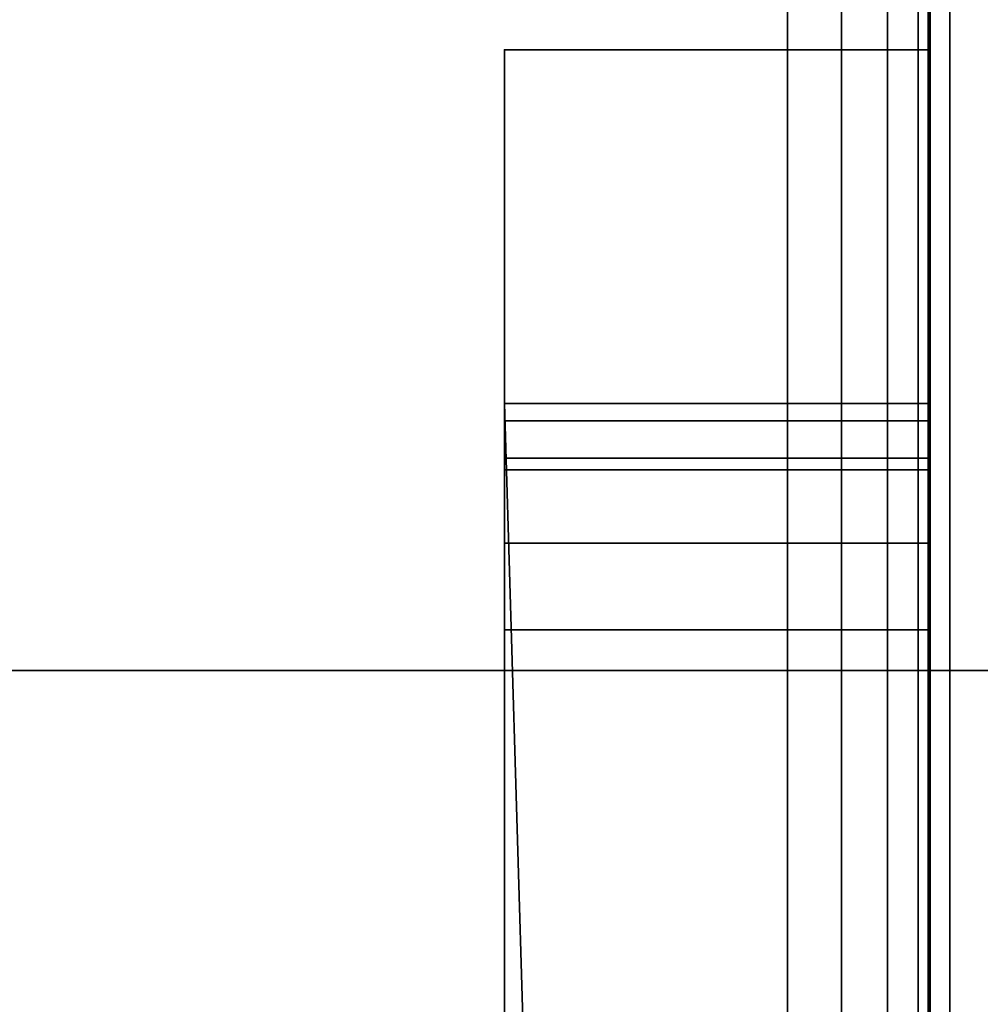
# Model space of a CAD drawing. Header units: millimetres. Extents: x -603 to 3703, y -115 to 249.
# Tile 261 of 656: x 426 to 433, y -16 to -9. Entities that reach past the tile are written whole.
import ezdxf

# ---------------------------------------------------------------- set-up
doc = ezdxf.new("R2010")
doc.units = ezdxf.units.MM
doc.layers.add('151', color=7, linetype='Continuous', true_color=0xffffff)

# ---------------------------------------------------------------- blocks, each defined once
blk = doc.blocks.new('UG_SURFACE_001')
at = {"layer": '151', "color": 252, "linetype": 'Continuous', "lineweight": 35}
for points in [[(603, -13.3, 2212.25), (603, 230.4, 2212.25), (-603, 230.4, 2212.25), (-603, -13.3, 2212.25)], [(-453, -13.3, 2062.2499), (-453, 230.4, 2062.2499), (453, 230.4, 2062.2499), (453, -13.3, 2062.2499)], [(603, -13.3, 2212.25), (-603, -13.3, 2212.25), (-453, -13.3, 2062.2499), (453, -13.3, 2062.2499)]]:
    blk.add_3dface(points, dxfattribs=at)
blk = doc.blocks.new('UG_SURFACE_015')
at = {"layer": '151', "color": 252, "linetype": 'Continuous', "lineweight": 35}
for points in [[(429.5, -8.913, 310.41), (432.5, -8.913, 310.41), (432.5, -11.413, 309.5), (429.5, -11.413, 309.5)], [(429.5, -8.913, 323.25), (432.5, -8.913, 323.25), (432.5, -8.913, 310.41), (429.5, -8.913, 310.41)], [(429.5, -24.913, 323.25), (432.5, -24.913, 323.25), (432.5, -8.913, 323.25), (429.5, -8.913, 323.25)], [(429.5, -8.913, 330.25), (432.5, -8.913, 330.25), (432.5, -24.913, 330.25), (429.5, -24.913, 330.25)], [(429.5, -8.913, 343.09), (432.5, -8.913, 343.09), (432.5, -8.913, 330.25), (429.5, -8.913, 330.25)], [(429.5, -11.413, 344), (432.5, -11.413, 344), (432.5, -8.913, 343.09), (429.5, -8.913, 343.09)], [(429.5, -8.913, 323.25), (429.5, -8.913, 310.41), (429.5, -11.413, 315.5), (429.5, -11.5348, 316.1122)], [(429.5, -8.913, 310.41), (429.5, -11.8816, 314.3688), (429.5, -11.5348, 314.8878)], [(429.5, -11.5348, 314.8878), (429.5, -11.413, 315.5), (429.5, -8.913, 310.41)], [(429.5, -8.913, 343.09), (429.5, -11.413, 338), (429.5, -11.5348, 338.6122)], [(429.5, -8.913, 330.25), (429.5, -11.8816, 336.8688), (429.5, -11.5348, 337.3878)], [(429.5, -22.7889, 336.4002), (429.5, -13.0128, 336.4002), (429.5, -8.913, 330.25), (429.5, -24.913, 330.25)], [(429.5, -8.913, 323.25), (429.5, -11.8816, 316.6312), (429.5, -12.4006, 316.978)], [(429.5, -12.4006, 314.022), (429.5, -11.8816, 314.3688), (429.5, -8.913, 310.41), (429.5, -11.413, 309.5)], [(429.5, -11.413, 344), (429.5, -8.913, 343.09), (429.5, -11.8816, 339.1312), (429.5, -12.4006, 339.478)], [(429.5, -11.5348, 337.3878), (429.5, -11.413, 338), (429.5, -8.913, 343.09), (429.5, -8.913, 330.25)], [(429.5, -13.0128, 336.4002), (429.5, -12.4006, 336.522), (429.5, -8.913, 330.25)], [(429.5, -11.5348, 316.1122), (429.5, -11.8816, 316.6312), (429.5, -8.913, 323.25)], [(429.5, -11.5348, 338.6122), (429.5, -11.8816, 339.1312), (429.5, -8.913, 343.09)], [(429.5, -12.4006, 336.522), (429.5, -11.8816, 336.8688), (429.5, -8.913, 330.25)], [(429.5, -24.913, 323.25), (429.5, -8.913, 323.25), (429.5, -12.4006, 316.978), (429.5, -13.0128, 317.0998)], [(432.5, -8.913, 330.25), (432.5, -8.913, 343.09), (432.5, -11.413, 338), (432.5, -11.5348, 337.3878)], [(432.5, -8.913, 343.09), (432.5, -11.8816, 339.1312), (432.5, -11.5348, 338.6122)], [(432.5, -8.913, 330.25), (432.5, -11.8816, 336.8688), (432.5, -12.4006, 336.522)], [(432.5, -11.5348, 338.6122), (432.5, -11.413, 338), (432.5, -8.913, 343.09)], [(432.5, -8.913, 310.41), (432.5, -11.413, 315.5), (432.5, -11.5348, 314.8878)], [(432.5, -8.913, 323.25), (432.5, -11.8816, 316.6312), (432.5, -11.5348, 316.1122)], [(432.5, -22.7889, 317.0998), (432.5, -13.0128, 317.0998), (432.5, -8.913, 323.25), (432.5, -24.913, 323.25)], [(432.5, -11.5348, 337.3878), (432.5, -11.8816, 336.8688), (432.5, -8.913, 330.25)], [(432.5, -11.413, 309.5), (432.5, -8.913, 310.41), (432.5, -11.8816, 314.3688), (432.5, -12.4006, 314.022)], [(432.5, -11.5348, 316.1122), (432.5, -11.413, 315.5), (432.5, -8.913, 310.41), (432.5, -8.913, 323.25)], [(432.5, -13.0128, 317.0998), (432.5, -12.4006, 316.978), (432.5, -8.913, 323.25)], [(432.5, -12.4006, 339.478), (432.5, -11.8816, 339.1312), (432.5, -8.913, 343.09), (432.5, -11.413, 344)], [(432.5, -11.5348, 314.8878), (432.5, -11.8816, 314.3688), (432.5, -8.913, 310.41)], [(432.5, -12.4006, 316.978), (432.5, -11.8816, 316.6312), (432.5, -8.913, 323.25)], [(432.5, -24.913, 330.25), (432.5, -8.913, 330.25), (432.5, -12.4006, 336.522), (432.5, -13.0128, 336.4002)], [(429.5, -11.413, 309.5), (432.5, -11.413, 309.5), (432.5, -35.5645, 309.5), (430.216, -35.4541, 309.5)], [(430.216, -35.4541, 309.5), (429.5, -35.5645, 309.5), (429.5, -11.413, 309.5)], [(429.5, -11.413, 344), (429.5, -35.5645, 344), (430.216, -35.4541, 344)], [(430.216, -35.4541, 344), (432.5, -35.5645, 344), (432.5, -11.413, 344), (429.5, -11.413, 344)], [(429.5, -22.7889, 313.9002), (429.5, -13.0128, 313.9002), (429.5, -11.413, 309.5), (429.5, -35.5645, 309.5)], [(429.5, -13.0128, 313.9002), (429.5, -12.4006, 314.022), (429.5, -11.413, 309.5)], [(429.5, -35.5645, 344), (429.5, -11.413, 344), (429.5, -13.0128, 339.5998), (429.5, -22.7889, 339.5998)], [(429.5, -12.4006, 339.478), (429.5, -13.0128, 339.5998), (429.5, -11.413, 344)], [(429.5, -11.413, 338), (432.5, -11.413, 338), (432.5, -11.5348, 338.6122), (429.5, -11.5348, 338.6122)], [(429.5, -11.5348, 337.3878), (432.5, -11.5348, 337.3878), (432.5, -11.413, 338), (429.5, -11.413, 338)], [(429.5, -11.413, 315.5), (432.5, -11.413, 315.5), (432.5, -11.5348, 316.1122), (429.5, -11.5348, 316.1122)], [(429.5, -11.5348, 314.8878), (432.5, -11.5348, 314.8878), (432.5, -11.413, 315.5), (429.5, -11.413, 315.5)], [(432.5, -22.7889, 339.5998), (432.5, -13.0128, 339.5998), (432.5, -11.413, 344), (432.5, -35.5645, 344)], [(432.5, -13.0128, 339.5998), (432.5, -12.4006, 339.478), (432.5, -11.413, 344)], [(432.5, -35.5645, 309.5), (432.5, -11.413, 309.5), (432.5, -13.0128, 313.9002), (432.5, -22.7889, 313.9002)], [(432.5, -12.4006, 314.022), (432.5, -13.0128, 313.9002), (432.5, -11.413, 309.5)], [(429.5, -11.5348, 338.6122), (432.5, -11.5348, 338.6122), (432.5, -11.8816, 339.1312), (429.5, -11.8816, 339.1312)], [(429.5, -11.8816, 336.8688), (432.5, -11.8816, 336.8688), (432.5, -11.5348, 337.3878), (429.5, -11.5348, 337.3878)], [(429.5, -11.5348, 316.1122), (432.5, -11.5348, 316.1122), (432.5, -11.8816, 316.6312), (429.5, -11.8816, 316.6312)], [(429.5, -11.8816, 314.3688), (432.5, -11.8816, 314.3688), (432.5, -11.5348, 314.8878), (429.5, -11.5348, 314.8878)], [(429.5, -11.8816, 339.1312), (432.5, -11.8816, 339.1312), (432.5, -12.4006, 339.478), (429.5, -12.4006, 339.478)], [(429.5, -12.4006, 336.522), (432.5, -12.4006, 336.522), (432.5, -11.8816, 336.8688), (429.5, -11.8816, 336.8688)], [(429.5, -11.8816, 316.6312), (432.5, -11.8816, 316.6312), (432.5, -12.4006, 316.978), (429.5, -12.4006, 316.978)], [(429.5, -12.4006, 314.022), (432.5, -12.4006, 314.022), (432.5, -11.8816, 314.3688), (429.5, -11.8816, 314.3688)], [(429.5, -12.4006, 339.478), (432.5, -12.4006, 339.478), (432.5, -13.0128, 339.5998), (429.5, -13.0128, 339.5998)], [(429.5, -13.0128, 336.4002), (432.5, -13.0128, 336.4002), (432.5, -12.4006, 336.522), (429.5, -12.4006, 336.522)], [(429.5, -12.4006, 316.978), (432.5, -12.4006, 316.978), (432.5, -13.0128, 317.0998), (429.5, -13.0128, 317.0998)], [(429.5, -13.0128, 313.9002), (432.5, -13.0128, 313.9002), (432.5, -12.4006, 314.022), (429.5, -12.4006, 314.022)], [(429.5, -13.0128, 317.0998), (429.5, -26.2524, 323.5164), (429.5, -24.913, 323.25)], [(429.5, -26.2524, 323.5164), (429.5, -13.0128, 317.0998), (429.5, -22.7889, 317.0998)], [(429.5, -13.0128, 339.5998), (432.5, -13.0128, 339.5998), (432.5, -22.7889, 339.5998), (429.5, -22.7889, 339.5998)], [(429.5, -13.0128, 317.0998), (432.5, -13.0128, 317.0998), (432.5, -22.7889, 317.0998), (429.5, -22.7889, 317.0998)], [(429.5, -22.7889, 313.9002), (432.5, -22.7889, 313.9002), (432.5, -13.0128, 313.9002), (429.5, -13.0128, 313.9002)], [(429.5, -22.7889, 336.4002), (432.5, -22.7889, 336.4002), (432.5, -13.0128, 336.4002), (429.5, -13.0128, 336.4002)], [(432.5, -13.0128, 336.4002), (432.5, -26.2524, 329.9836), (432.5, -24.913, 330.25)], [(432.5, -26.2524, 329.9836), (432.5, -13.0128, 336.4002), (432.5, -22.7889, 336.4002)]]:
    blk.add_3dface(points, dxfattribs=at)
blk = doc.blocks.new('UG_SURFACE_020')
at = {"layer": '151', "color": 252, "linetype": 'Continuous', "lineweight": 35}
for points in [[(429.5, -8.913, 1495.41), (432.5, -8.913, 1495.41), (432.5, -11.413, 1494.5), (429.5, -11.413, 1494.5)], [(429.5, -8.913, 1508.25), (432.5, -8.913, 1508.25), (432.5, -8.913, 1495.41), (429.5, -8.913, 1495.41)], [(429.5, -24.913, 1508.25), (432.5, -24.913, 1508.25), (432.5, -8.913, 1508.25), (429.5, -8.913, 1508.25)], [(429.5, -8.913, 1515.25), (432.5, -8.913, 1515.25), (432.5, -24.913, 1515.25), (429.5, -24.913, 1515.25)], [(429.5, -8.913, 1528.09), (432.5, -8.913, 1528.09), (432.5, -8.913, 1515.25), (429.5, -8.913, 1515.25)], [(429.5, -11.413, 1529), (432.5, -11.413, 1529), (432.5, -8.913, 1528.09), (429.5, -8.913, 1528.09)], [(429.5, -8.913, 1528.09), (429.5, -11.413, 1523), (429.5, -11.5348, 1523.6123)], [(429.5, -8.913, 1515.25), (429.5, -11.8816, 1521.8687), (429.5, -11.5348, 1522.3877)], [(429.5, -11.5348, 1522.3877), (429.5, -11.413, 1523), (429.5, -8.913, 1528.09), (429.5, -8.913, 1515.25)], [(429.5, -11.5348, 1523.6123), (429.5, -11.8816, 1524.1313), (429.5, -8.913, 1528.09)], [(429.5, -8.913, 1508.25), (429.5, -8.913, 1495.41), (429.5, -11.413, 1500.5), (429.5, -11.5348, 1501.1122)], [(429.5, -8.913, 1495.41), (429.5, -11.8816, 1499.3688), (429.5, -11.5348, 1499.8878)], [(429.5, -8.913, 1515.25), (429.5, -12.4006, 1521.5219), (429.5, -11.8816, 1521.8687)], [(429.5, -8.913, 1508.25), (429.5, -11.8816, 1501.6313), (429.5, -12.4006, 1501.978)], [(429.5, -11.5348, 1499.8878), (429.5, -11.413, 1500.5), (429.5, -8.913, 1495.41)], [(429.5, -11.8816, 1524.1313), (429.5, -12.4006, 1524.4781), (429.5, -11.413, 1529), (429.5, -8.913, 1528.09)], [(429.5, -22.7889, 1521.4002), (429.5, -13.0128, 1521.4002), (429.5, -8.913, 1515.25), (429.5, -24.913, 1515.25)], [(429.5, -11.5348, 1501.1122), (429.5, -11.8816, 1501.6313), (429.5, -8.913, 1508.25)], [(429.5, -13.0128, 1521.4002), (429.5, -12.4006, 1521.5219), (429.5, -8.913, 1515.25)], [(429.5, -8.913, 1495.41), (429.5, -11.413, 1494.5), (429.5, -12.4006, 1499.022), (429.5, -11.8816, 1499.3688)], [(429.5, -24.913, 1508.25), (429.5, -8.913, 1508.25), (429.5, -12.4006, 1501.978), (429.5, -13.0128, 1502.0999)], [(432.5, -8.913, 1495.41), (432.5, -11.413, 1500.5), (432.5, -11.5348, 1499.8878)], [(432.5, -8.913, 1508.25), (432.5, -11.8816, 1501.6313), (432.5, -11.5348, 1501.1122)], [(432.5, -11.5348, 1501.1122), (432.5, -11.413, 1500.5), (432.5, -8.913, 1495.41), (432.5, -8.913, 1508.25)], [(432.5, -8.913, 1515.25), (432.5, -8.913, 1528.09), (432.5, -11.413, 1523), (432.5, -11.5348, 1522.3877)], [(432.5, -8.913, 1528.09), (432.5, -11.8816, 1524.1313), (432.5, -11.5348, 1523.6123)], [(432.5, -8.913, 1508.25), (432.5, -12.4006, 1501.978), (432.5, -11.8816, 1501.6313)], [(432.5, -8.913, 1515.25), (432.5, -11.8816, 1521.8687), (432.5, -12.4006, 1521.5219)], [(432.5, -11.5348, 1523.6123), (432.5, -11.413, 1523), (432.5, -8.913, 1528.09)], [(432.5, -11.5348, 1499.8878), (432.5, -11.8816, 1499.3688), (432.5, -8.913, 1495.41)], [(432.5, -11.5348, 1522.3877), (432.5, -11.8816, 1521.8687), (432.5, -8.913, 1515.25)], [(432.5, -11.8816, 1499.3688), (432.5, -12.4006, 1499.022), (432.5, -11.413, 1494.5), (432.5, -8.913, 1495.41)], [(432.5, -22.7889, 1502.0999), (432.5, -13.0128, 1502.0999), (432.5, -8.913, 1508.25), (432.5, -24.913, 1508.25)], [(432.5, -8.913, 1528.09), (432.5, -11.413, 1529), (432.5, -12.4006, 1524.4781), (432.5, -11.8816, 1524.1313)], [(432.5, -13.0128, 1502.0999), (432.5, -12.4006, 1501.978), (432.5, -8.913, 1508.25)], [(432.5, -24.913, 1515.25), (432.5, -8.913, 1515.25), (432.5, -12.4006, 1521.5219), (432.5, -13.0128, 1521.4002)], [(429.5, -11.413, 1494.5), (432.5, -11.413, 1494.5), (432.5, -35.5645, 1494.5), (430.216, -35.4541, 1494.5)], [(430.216, -35.4541, 1494.5), (429.5, -35.5645, 1494.5), (429.5, -11.413, 1494.5)], [(429.5, -11.413, 1529), (429.5, -35.5645, 1529), (430.216, -35.4541, 1529)], [(430.216, -35.4541, 1529), (432.5, -35.5645, 1529), (432.5, -11.413, 1529), (429.5, -11.413, 1529)], [(429.5, -22.7889, 1498.9002), (429.5, -13.0128, 1498.9002), (429.5, -11.413, 1494.5), (429.5, -35.5645, 1494.5)], [(429.5, -35.5645, 1529), (429.5, -11.413, 1529), (429.5, -13.0128, 1524.5998), (429.5, -22.7889, 1524.5998)], [(429.5, -13.0128, 1498.9002), (429.5, -12.4006, 1499.022), (429.5, -11.413, 1494.5)], [(429.5, -12.4006, 1524.4781), (429.5, -13.0128, 1524.5998), (429.5, -11.413, 1529)], [(429.5, -11.413, 1523), (432.5, -11.413, 1523), (432.5, -11.5348, 1523.6123), (429.5, -11.5348, 1523.6123)], [(429.5, -11.5348, 1522.3877), (432.5, -11.5348, 1522.3877), (432.5, -11.413, 1523), (429.5, -11.413, 1523)], [(429.5, -11.413, 1500.5), (432.5, -11.413, 1500.5), (432.5, -11.5348, 1501.1122), (429.5, -11.5348, 1501.1122)], [(429.5, -11.5348, 1499.8878), (432.5, -11.5348, 1499.8878), (432.5, -11.413, 1500.5), (429.5, -11.413, 1500.5)], [(432.5, -22.7889, 1524.5998), (432.5, -13.0128, 1524.5998), (432.5, -11.413, 1529), (432.5, -35.5645, 1529)], [(432.5, -13.0128, 1524.5998), (432.5, -12.4006, 1524.4781), (432.5, -11.413, 1529)], [(432.5, -12.4006, 1499.022), (432.5, -13.0128, 1498.9002), (432.5, -11.413, 1494.5)], [(432.5, -35.5645, 1494.5), (432.5, -11.413, 1494.5), (432.5, -13.0128, 1498.9002), (432.5, -22.7889, 1498.9002)], [(429.5, -11.5348, 1523.6123), (432.5, -11.5348, 1523.6123), (432.5, -11.8816, 1524.1313), (429.5, -11.8816, 1524.1313)], [(429.5, -11.8816, 1521.8687), (432.5, -11.8816, 1521.8687), (432.5, -11.5348, 1522.3877), (429.5, -11.5348, 1522.3877)], [(429.5, -11.5348, 1501.1122), (432.5, -11.5348, 1501.1122), (432.5, -11.8816, 1501.6313), (429.5, -11.8816, 1501.6313)], [(429.5, -11.8816, 1499.3688), (432.5, -11.8816, 1499.3688), (432.5, -11.5348, 1499.8878), (429.5, -11.5348, 1499.8878)], [(429.5, -11.8816, 1524.1313), (432.5, -11.8816, 1524.1313), (432.5, -12.4006, 1524.4781), (429.5, -12.4006, 1524.4781)], [(429.5, -12.4006, 1521.5219), (432.5, -12.4006, 1521.5219), (432.5, -11.8816, 1521.8687), (429.5, -11.8816, 1521.8687)], [(429.5, -11.8816, 1501.6313), (432.5, -11.8816, 1501.6313), (432.5, -12.4006, 1501.978), (429.5, -12.4006, 1501.978)], [(429.5, -12.4006, 1499.022), (432.5, -12.4006, 1499.022), (432.5, -11.8816, 1499.3688), (429.5, -11.8816, 1499.3688)], [(429.5, -12.4006, 1524.4781), (432.5, -12.4006, 1524.4781), (432.5, -13.0128, 1524.5998), (429.5, -13.0128, 1524.5998)], [(429.5, -13.0128, 1521.4002), (432.5, -13.0128, 1521.4002), (432.5, -12.4006, 1521.5219), (429.5, -12.4006, 1521.5219)], [(429.5, -12.4006, 1501.978), (432.5, -12.4006, 1501.978), (432.5, -13.0128, 1502.0999), (429.5, -13.0128, 1502.0999)], [(429.5, -13.0128, 1498.9002), (432.5, -13.0128, 1498.9002), (432.5, -12.4006, 1499.022), (429.5, -12.4006, 1499.022)], [(429.5, -13.0128, 1502.0999), (429.5, -26.2524, 1508.5164), (429.5, -24.913, 1508.25)], [(429.5, -26.2524, 1508.5164), (429.5, -13.0128, 1502.0999), (429.5, -22.7889, 1502.0999)], [(429.5, -13.0128, 1524.5998), (432.5, -13.0128, 1524.5998), (432.5, -22.7889, 1524.5998), (429.5, -22.7889, 1524.5998)], [(429.5, -13.0128, 1502.0999), (432.5, -13.0128, 1502.0999), (432.5, -22.7889, 1502.0999), (429.5, -22.7889, 1502.0999)], [(429.5, -22.7889, 1498.9002), (432.5, -22.7889, 1498.9002), (432.5, -13.0128, 1498.9002), (429.5, -13.0128, 1498.9002)], [(429.5, -22.7889, 1521.4002), (432.5, -22.7889, 1521.4002), (432.5, -13.0128, 1521.4002), (429.5, -13.0128, 1521.4002)], [(432.5, -13.0128, 1521.4002), (432.5, -26.2524, 1514.9835), (432.5, -24.913, 1515.25)], [(432.5, -26.2524, 1514.9835), (432.5, -13.0128, 1521.4002), (432.5, -22.7889, 1521.4002)]]:
    blk.add_3dface(points, dxfattribs=at)
blk = doc.blocks.new('UG_SURFACE_023')
at = {"layer": '151', "color": 252, "linetype": 'Continuous', "lineweight": 35}
for points in [[(429.5, -8.913, 1745.41), (432.5, -8.913, 1745.41), (432.5, -11.413, 1744.5), (429.5, -11.413, 1744.5)], [(429.5, -8.913, 1758.25), (432.5, -8.913, 1758.25), (432.5, -8.913, 1745.41), (429.5, -8.913, 1745.41)], [(429.5, -24.913, 1758.25), (432.5, -24.913, 1758.25), (432.5, -8.913, 1758.25), (429.5, -8.913, 1758.25)], [(429.5, -8.913, 1765.25), (432.5, -8.913, 1765.25), (432.5, -24.913, 1765.25), (429.5, -24.913, 1765.25)], [(429.5, -8.913, 1778.09), (432.5, -8.913, 1778.09), (432.5, -8.913, 1765.25), (429.5, -8.913, 1765.25)], [(429.5, -11.413, 1779), (432.5, -11.413, 1779), (432.5, -8.913, 1778.09), (429.5, -8.913, 1778.09)], [(429.5, -8.913, 1778.09), (429.5, -11.413, 1773), (429.5, -11.5348, 1773.6123)], [(429.5, -8.913, 1765.25), (429.5, -11.8816, 1771.8687), (429.5, -11.5348, 1772.3877)], [(429.5, -11.5348, 1772.3877), (429.5, -11.413, 1773), (429.5, -8.913, 1778.09), (429.5, -8.913, 1765.25)], [(429.5, -11.5348, 1773.6123), (429.5, -11.8816, 1774.1313), (429.5, -8.913, 1778.09)], [(429.5, -8.913, 1758.25), (429.5, -8.913, 1745.41), (429.5, -11.413, 1750.5), (429.5, -11.5348, 1751.1122)], [(429.5, -8.913, 1745.41), (429.5, -11.8816, 1749.3688), (429.5, -11.5348, 1749.8878)], [(429.5, -8.913, 1765.25), (429.5, -12.4006, 1771.5219), (429.5, -11.8816, 1771.8687)], [(429.5, -8.913, 1758.25), (429.5, -11.8816, 1751.6313), (429.5, -12.4006, 1751.978)], [(429.5, -11.5348, 1749.8878), (429.5, -11.413, 1750.5), (429.5, -8.913, 1745.41)], [(429.5, -11.8816, 1774.1313), (429.5, -12.4006, 1774.4781), (429.5, -11.413, 1779), (429.5, -8.913, 1778.09)], [(429.5, -22.7889, 1771.4002), (429.5, -13.0128, 1771.4002), (429.5, -8.913, 1765.25), (429.5, -24.913, 1765.25)], [(429.5, -11.5348, 1751.1122), (429.5, -11.8816, 1751.6313), (429.5, -8.913, 1758.25)], [(429.5, -13.0128, 1771.4002), (429.5, -12.4006, 1771.5219), (429.5, -8.913, 1765.25)], [(429.5, -8.913, 1745.41), (429.5, -11.413, 1744.5), (429.5, -12.4006, 1749.022), (429.5, -11.8816, 1749.3688)], [(429.5, -24.913, 1758.25), (429.5, -8.913, 1758.25), (429.5, -12.4006, 1751.978), (429.5, -13.0128, 1752.0999)], [(432.5, -8.913, 1745.41), (432.5, -11.413, 1750.5), (432.5, -11.5348, 1749.8878)], [(432.5, -8.913, 1758.25), (432.5, -11.8816, 1751.6313), (432.5, -11.5348, 1751.1122)], [(432.5, -11.5348, 1751.1122), (432.5, -11.413, 1750.5), (432.5, -8.913, 1745.41), (432.5, -8.913, 1758.25)], [(432.5, -8.913, 1765.25), (432.5, -8.913, 1778.09), (432.5, -11.413, 1773), (432.5, -11.5348, 1772.3877)], [(432.5, -8.913, 1778.09), (432.5, -11.8816, 1774.1313), (432.5, -11.5348, 1773.6123)], [(432.5, -8.913, 1758.25), (432.5, -12.4006, 1751.978), (432.5, -11.8816, 1751.6313)], [(432.5, -8.913, 1765.25), (432.5, -11.8816, 1771.8687), (432.5, -12.4006, 1771.5219)], [(432.5, -11.5348, 1773.6123), (432.5, -11.413, 1773), (432.5, -8.913, 1778.09)], [(432.5, -11.5348, 1749.8878), (432.5, -11.8816, 1749.3688), (432.5, -8.913, 1745.41)], [(432.5, -11.5348, 1772.3877), (432.5, -11.8816, 1771.8687), (432.5, -8.913, 1765.25)], [(432.5, -11.8816, 1749.3688), (432.5, -12.4006, 1749.022), (432.5, -11.413, 1744.5), (432.5, -8.913, 1745.41)], [(432.5, -22.7889, 1752.0999), (432.5, -13.0128, 1752.0999), (432.5, -8.913, 1758.25), (432.5, -24.913, 1758.25)], [(432.5, -8.913, 1778.09), (432.5, -11.413, 1779), (432.5, -12.4006, 1774.4781), (432.5, -11.8816, 1774.1313)], [(432.5, -13.0128, 1752.0999), (432.5, -12.4006, 1751.978), (432.5, -8.913, 1758.25)], [(432.5, -24.913, 1765.25), (432.5, -8.913, 1765.25), (432.5, -12.4006, 1771.5219), (432.5, -13.0128, 1771.4002)], [(429.5, -11.413, 1744.5), (432.5, -11.413, 1744.5), (432.5, -35.5645, 1744.5), (430.216, -35.4541, 1744.5)], [(430.216, -35.4541, 1744.5), (429.5, -35.5645, 1744.5), (429.5, -11.413, 1744.5)], [(429.5, -11.413, 1779), (429.5, -35.5645, 1779), (430.216, -35.4541, 1779)], [(430.216, -35.4541, 1779), (432.5, -35.5645, 1779), (432.5, -11.413, 1779), (429.5, -11.413, 1779)], [(429.5, -22.7889, 1748.9002), (429.5, -13.0128, 1748.9002), (429.5, -11.413, 1744.5), (429.5, -35.5645, 1744.5)], [(429.5, -35.5645, 1779), (429.5, -11.413, 1779), (429.5, -13.0128, 1774.5998), (429.5, -22.7889, 1774.5998)], [(429.5, -13.0128, 1748.9002), (429.5, -12.4006, 1749.022), (429.5, -11.413, 1744.5)], [(429.5, -12.4006, 1774.4781), (429.5, -13.0128, 1774.5998), (429.5, -11.413, 1779)], [(429.5, -11.413, 1773), (432.5, -11.413, 1773), (432.5, -11.5348, 1773.6123), (429.5, -11.5348, 1773.6123)], [(429.5, -11.5348, 1772.3877), (432.5, -11.5348, 1772.3877), (432.5, -11.413, 1773), (429.5, -11.413, 1773)], [(429.5, -11.413, 1750.5), (432.5, -11.413, 1750.5), (432.5, -11.5348, 1751.1122), (429.5, -11.5348, 1751.1122)], [(429.5, -11.5348, 1749.8878), (432.5, -11.5348, 1749.8878), (432.5, -11.413, 1750.5), (429.5, -11.413, 1750.5)], [(432.5, -22.7889, 1774.5998), (432.5, -13.0128, 1774.5998), (432.5, -11.413, 1779), (432.5, -35.5645, 1779)], [(432.5, -13.0128, 1774.5998), (432.5, -12.4006, 1774.4781), (432.5, -11.413, 1779)], [(432.5, -12.4006, 1749.022), (432.5, -13.0128, 1748.9002), (432.5, -11.413, 1744.5)], [(432.5, -35.5645, 1744.5), (432.5, -11.413, 1744.5), (432.5, -13.0128, 1748.9002), (432.5, -22.7889, 1748.9002)], [(429.5, -11.5348, 1773.6123), (432.5, -11.5348, 1773.6123), (432.5, -11.8816, 1774.1313), (429.5, -11.8816, 1774.1313)], [(429.5, -11.8816, 1771.8687), (432.5, -11.8816, 1771.8687), (432.5, -11.5348, 1772.3877), (429.5, -11.5348, 1772.3877)], [(429.5, -11.5348, 1751.1122), (432.5, -11.5348, 1751.1122), (432.5, -11.8816, 1751.6313), (429.5, -11.8816, 1751.6313)], [(429.5, -11.8816, 1749.3688), (432.5, -11.8816, 1749.3688), (432.5, -11.5348, 1749.8878), (429.5, -11.5348, 1749.8878)], [(429.5, -11.8816, 1774.1313), (432.5, -11.8816, 1774.1313), (432.5, -12.4006, 1774.4781), (429.5, -12.4006, 1774.4781)], [(429.5, -12.4006, 1771.5219), (432.5, -12.4006, 1771.5219), (432.5, -11.8816, 1771.8687), (429.5, -11.8816, 1771.8687)], [(429.5, -11.8816, 1751.6313), (432.5, -11.8816, 1751.6313), (432.5, -12.4006, 1751.978), (429.5, -12.4006, 1751.978)], [(429.5, -12.4006, 1749.022), (432.5, -12.4006, 1749.022), (432.5, -11.8816, 1749.3688), (429.5, -11.8816, 1749.3688)], [(429.5, -12.4006, 1774.4781), (432.5, -12.4006, 1774.4781), (432.5, -13.0128, 1774.5998), (429.5, -13.0128, 1774.5998)], [(429.5, -13.0128, 1771.4002), (432.5, -13.0128, 1771.4002), (432.5, -12.4006, 1771.5219), (429.5, -12.4006, 1771.5219)], [(429.5, -12.4006, 1751.978), (432.5, -12.4006, 1751.978), (432.5, -13.0128, 1752.0999), (429.5, -13.0128, 1752.0999)], [(429.5, -13.0128, 1748.9002), (432.5, -13.0128, 1748.9002), (432.5, -12.4006, 1749.022), (429.5, -12.4006, 1749.022)], [(429.5, -13.0128, 1752.0999), (429.5, -26.2524, 1758.5164), (429.5, -24.913, 1758.25)], [(429.5, -26.2524, 1758.5164), (429.5, -13.0128, 1752.0999), (429.5, -22.7889, 1752.0999)], [(429.5, -13.0128, 1774.5998), (432.5, -13.0128, 1774.5998), (432.5, -22.7889, 1774.5998), (429.5, -22.7889, 1774.5998)], [(429.5, -13.0128, 1752.0999), (432.5, -13.0128, 1752.0999), (432.5, -22.7889, 1752.0999), (429.5, -22.7889, 1752.0999)], [(429.5, -22.7889, 1748.9002), (432.5, -22.7889, 1748.9002), (432.5, -13.0128, 1748.9002), (429.5, -13.0128, 1748.9002)], [(429.5, -22.7889, 1771.4002), (432.5, -22.7889, 1771.4002), (432.5, -13.0128, 1771.4002), (429.5, -13.0128, 1771.4002)], [(432.5, -13.0128, 1771.4002), (432.5, -26.2524, 1764.9835), (432.5, -24.913, 1765.25)], [(432.5, -26.2524, 1764.9835), (432.5, -13.0128, 1771.4002), (432.5, -22.7889, 1771.4002)]]:
    blk.add_3dface(points, dxfattribs=at)
blk = doc.blocks.new('UG_SURFACE_069')
at = {"layer": '151', "color": 18, "linetype": 'Continuous', "lineweight": 70}
for points in [[(414.5, -28.8, 1494.2501), (414.5, -6.8, 1494.2501), (432.5, -6.8, 1494.2501), (432.5, -31.8, 1494.2501)], [(432.5, -31.8, 1529.25), (432.5, -6.8, 1529.25), (414.5, -6.8, 1529.25), (414.5, -28.8, 1529.25)], [(432.5, -6.8, 1529.25), (432.5, -31.8, 1529.25), (432.5, -31.8, 1494.2501), (432.5, -6.8, 1494.2501)]]:
    blk.add_3dface(points, dxfattribs=at)
blk = doc.blocks.new('UG_SURFACE_070')
at = {"layer": '151', "color": 252, "linetype": 'Continuous', "lineweight": 35}
for points in [[(432.5, -7.3, 1495.75), (432.5, -17.5706, 1509.7426), (432.5, -16.9468, 1510.8229)], [(432.5, -7.3, 1495.75), (432.5, -7.8, 1495.75), (432.5, -18.5798, 1509.0094), (432.5, -17.5706, 1509.7426)], [(432.5, -16.9468, 1510.8229), (432.5, -7.8, 1527.75), (432.5, -7.3, 1527.75), (432.5, -7.3, 1495.75)], [(417.5, -27.8, 1529.25), (417.5, -7.8, 1529.25), (431.5, -7.8, 1529.25), (431.5, -31.8, 1529.25)], [(431.5, -31.8, 1531.25), (431.5, -7.8, 1531.25), (417.5, -7.8, 1531.25), (417.5, -27.8, 1531.25)], [(417.5, -27.8, 1492.25), (417.5, -7.8, 1492.25), (431.5, -7.8, 1492.25), (431.5, -31.8, 1492.25)], [(431.5, -31.8, 1494.2501), (431.5, -7.8, 1494.2501), (417.5, -7.8, 1494.2501), (417.5, -27.8, 1494.2501)], [(431.8827, -7.8, 1529.1739), (431.8827, -31.8, 1529.1739), (431.5, -31.8, 1529.25), (431.5, -7.8, 1529.25)], [(431.5, -7.8, 1494.2501), (431.5, -31.8, 1494.2501), (431.8827, -31.8, 1494.3261), (431.8827, -7.8, 1494.3261)], [(431.5, -7.8, 1531.25), (431.5, -31.8, 1531.25), (432.6481, -31.8, 1531.0216), (432.6481, -7.8, 1531.0216)], [(432.6481, -7.8, 1492.4784), (432.6481, -31.8, 1492.4784), (431.5, -31.8, 1492.25), (431.5, -7.8, 1492.25)], [(432.2071, -7.8, 1528.9571), (432.2071, -31.8, 1528.9571), (431.8827, -31.8, 1529.1739), (431.8827, -7.8, 1529.1739)], [(431.8827, -7.8, 1494.3261), (431.8827, -31.8, 1494.3261), (432.2071, -31.8, 1494.5428), (432.2071, -7.8, 1494.5428)], [(432.4239, -7.8, 1528.6326), (432.4239, -31.8, 1528.6326), (432.2071, -31.8, 1528.9571), (432.2071, -7.8, 1528.9571)], [(432.2071, -7.8, 1494.5428), (432.2071, -31.8, 1494.5428), (432.4239, -31.8, 1494.8673), (432.4239, -7.8, 1494.8673)], [(432.5, -7.8, 1528.25), (432.5, -31.8, 1528.25), (432.4239, -31.8, 1528.6326), (432.4239, -7.8, 1528.6326)], [(432.4239, -7.8, 1494.8673), (432.4239, -31.8, 1494.8673), (432.5, -31.8, 1495.25), (432.5, -7.8, 1495.25)], [(432.5, -31.8, 1528.25), (432.5, -7.8, 1528.25), (432.5, -19.1763, 1514.6844), (432.5, -20.4237, 1514.6844)], [(432.5, -7.8, 1495.75), (432.5, -21.0202, 1509.0094), (432.5, -19.8, 1508.75)], [(432.5, -19.8, 1508.75), (432.5, -18.5798, 1509.0094), (432.5, -7.8, 1495.75)], [(432.5, -7.8, 1528.25), (432.5, -7.8, 1527.75), (432.5, -17.2019, 1513.25), (432.5, -18.0366, 1514.1771)], [(432.5, -7.8, 1527.75), (432.5, -16.9468, 1510.8229), (432.5, -16.8164, 1512.0636)], [(432.5, -16.8164, 1512.0636), (432.5, -17.2019, 1513.25), (432.5, -7.8, 1527.75)], [(432.5, -18.0366, 1514.1771), (432.5, -19.1763, 1514.6844), (432.5, -7.8, 1528.25)], [(432.5, -21.0202, 1509.0094), (432.5, -7.8, 1495.75), (432.5, -7.8, 1495.25), (432.5, -31.8, 1495.25)], [(432.6481, -7.8, 1531.0216), (432.6481, -31.8, 1531.0216), (433.6213, -31.8, 1530.3713), (433.6213, -7.8, 1530.3713)], [(433.6213, -7.8, 1493.1287), (433.6213, -31.8, 1493.1287), (432.6481, -31.8, 1492.4784), (432.6481, -7.8, 1492.4784)]]:
    blk.add_3dface(points, dxfattribs=at)
blk = doc.blocks.new('UG_SURFACE_071')
at = {"layer": '151', "color": 252, "linetype": 'Continuous', "lineweight": 35}
for points in [[(429.5, -11.8, 1494.5), (429.5, -33.3, 1494.5), (429.5, -33.3, 1529), (429.5, -11.8, 1529)], [(432.5, -11.8, 1494.5), (432.5, -33.3, 1494.5), (429.5, -33.3, 1494.5), (429.5, -11.8, 1494.5)], [(429.5, -11.8, 1529), (429.5, -33.3, 1529), (432.5, -33.3, 1529), (432.5, -11.8, 1529)], [(429.5, -11.8, 1529), (432.5, -11.8, 1529), (432.5, -11.8, 1494.5), (429.5, -11.8, 1494.5)], [(432.5, -11.8, 1529), (432.5, -33.3, 1529), (432.5, -33.3, 1494.5), (432.5, -11.8, 1494.5)]]:
    blk.add_3dface(points, dxfattribs=at)
blk = doc.blocks.new('UG_SURFACE_074')
at = {"layer": '151', "color": 252, "linetype": 'Continuous', "lineweight": 35}
for points in [[(-468, -13.3, 2075.2499), (468, -13.3, 2075.2499), (466.5, -13.3, 2073.75), (-466.5, -13.3, 2073.75)], [(-468, -13.3, 2075.2499), (-468, -30.22, 2075.2499), (468, -30.22, 2075.2499), (468, -13.3, 2075.2499)], [(-466.5, -13.3, 2073.75), (466.5, -13.3, 2073.75), (466.5, -30.22, 2073.75), (-466.5, -30.22, 2073.75)]]:
    blk.add_3dface(points, dxfattribs=at)
blk = doc.blocks.new('UG_SURFACE_076')
at = {"layer": '151', "color": 18, "linetype": 'Continuous', "lineweight": 70}
for points in [[(414.5, -28.8, 309.25), (414.5, -6.8, 309.25), (432.5, -6.8, 309.25), (432.5, -31.8, 309.25)], [(432.5, -31.8, 344.25), (432.5, -6.8, 344.25), (414.5, -6.8, 344.25), (414.5, -28.8, 344.25)], [(432.5, -6.8, 344.25), (432.5, -31.8, 344.25), (432.5, -31.8, 309.25), (432.5, -6.8, 309.25)]]:
    blk.add_3dface(points, dxfattribs=at)
blk = doc.blocks.new('UG_SURFACE_077')
at = {"layer": '151', "color": 252, "linetype": 'Continuous', "lineweight": 35}
for points in [[(432.5, -7.3, 310.75), (432.5, -17.5706, 324.7426), (432.5, -16.9468, 325.8229)], [(432.5, -7.3, 310.75), (432.5, -7.8, 310.75), (432.5, -18.5798, 324.0094), (432.5, -17.5706, 324.7426)], [(432.5, -16.9468, 325.8229), (432.5, -7.8, 342.75), (432.5, -7.3, 342.75), (432.5, -7.3, 310.75)], [(417.5, -27.8, 344.25), (417.5, -7.8, 344.25), (431.5, -7.8, 344.25), (431.5, -31.8, 344.25)], [(431.5, -31.8, 346.25), (431.5, -7.8, 346.25), (417.5, -7.8, 346.25), (417.5, -27.8, 346.25)], [(417.5, -27.8, 307.25), (417.5, -7.8, 307.25), (431.5, -7.8, 307.25), (431.5, -31.8, 307.25)], [(431.5, -31.8, 309.25), (431.5, -7.8, 309.25), (417.5, -7.8, 309.25), (417.5, -27.8, 309.25)], [(431.8827, -7.8, 344.1739), (431.8827, -31.8, 344.1739), (431.5, -31.8, 344.25), (431.5, -7.8, 344.25)], [(431.5, -7.8, 309.25), (431.5, -31.8, 309.25), (431.8827, -31.8, 309.3261), (431.8827, -7.8, 309.3261)], [(431.5, -7.8, 346.25), (431.5, -31.8, 346.25), (432.6481, -31.8, 346.0217), (432.6481, -7.8, 346.0217)], [(432.6481, -7.8, 307.4784), (432.6481, -31.8, 307.4784), (431.5, -31.8, 307.25), (431.5, -7.8, 307.25)], [(432.2071, -7.8, 343.9571), (432.2071, -31.8, 343.9571), (431.8827, -31.8, 344.1739), (431.8827, -7.8, 344.1739)], [(431.8827, -7.8, 309.3261), (431.8827, -31.8, 309.3261), (432.2071, -31.8, 309.5429), (432.2071, -7.8, 309.5429)], [(432.4239, -7.8, 343.6327), (432.4239, -31.8, 343.6327), (432.2071, -31.8, 343.9571), (432.2071, -7.8, 343.9571)], [(432.2071, -7.8, 309.5429), (432.2071, -31.8, 309.5429), (432.4239, -31.8, 309.8673), (432.4239, -7.8, 309.8673)], [(432.5, -7.8, 343.25), (432.5, -31.8, 343.25), (432.4239, -31.8, 343.6327), (432.4239, -7.8, 343.6327)], [(432.4239, -7.8, 309.8673), (432.4239, -31.8, 309.8673), (432.5, -31.8, 310.25), (432.5, -7.8, 310.25)], [(432.5, -31.8, 343.25), (432.5, -7.8, 343.25), (432.5, -19.1763, 329.6844), (432.5, -20.4237, 329.6844)], [(432.5, -7.8, 310.75), (432.5, -21.0202, 324.0094), (432.5, -19.8, 323.75)], [(432.5, -7.8, 342.75), (432.5, -16.8164, 327.0636), (432.5, -17.2019, 328.25)], [(432.5, -19.8, 323.75), (432.5, -18.5798, 324.0094), (432.5, -7.8, 310.75)], [(432.5, -7.8, 342.75), (432.5, -16.9468, 325.8229), (432.5, -16.8164, 327.0636)], [(432.5, -17.2019, 328.25), (432.5, -18.0366, 329.1771), (432.5, -7.8, 343.25), (432.5, -7.8, 342.75)], [(432.5, -18.0366, 329.1771), (432.5, -19.1763, 329.6844), (432.5, -7.8, 343.25)], [(432.5, -21.0202, 324.0094), (432.5, -7.8, 310.75), (432.5, -7.8, 310.25), (432.5, -31.8, 310.25)], [(432.6481, -7.8, 346.0217), (432.6481, -31.8, 346.0217), (433.6213, -31.8, 345.3713), (433.6213, -7.8, 345.3713)], [(433.6213, -7.8, 308.1287), (433.6213, -31.8, 308.1287), (432.6481, -31.8, 307.4784), (432.6481, -7.8, 307.4784)]]:
    blk.add_3dface(points, dxfattribs=at)
blk = doc.blocks.new('UG_SURFACE_078')
at = {"layer": '151', "color": 252, "linetype": 'Continuous', "lineweight": 35}
for points in [[(429.5, -11.8, 309.5), (429.5, -33.3, 309.5), (429.5, -33.3, 344), (429.5, -11.8, 344)], [(432.5, -11.8, 309.5), (432.5, -33.3, 309.5), (429.5, -33.3, 309.5), (429.5, -11.8, 309.5)], [(429.5, -11.8, 344), (429.5, -33.3, 344), (432.5, -33.3, 344), (432.5, -11.8, 344)], [(429.5, -11.8, 344), (432.5, -11.8, 344), (432.5, -11.8, 309.5), (429.5, -11.8, 309.5)], [(432.5, -11.8, 344), (432.5, -33.3, 344), (432.5, -33.3, 309.5), (432.5, -11.8, 309.5)]]:
    blk.add_3dface(points, dxfattribs=at)
blk = doc.blocks.new('UG_SURFACE_079')
at = {"layer": '151', "color": 18, "linetype": 'Continuous', "lineweight": 70}
for points in [[(414.5, -28.8, 1744.2501), (414.5, -6.8, 1744.2501), (432.5, -6.8, 1744.2501), (432.5, -31.8, 1744.2501)], [(432.5, -31.8, 1779.25), (432.5, -6.8, 1779.25), (414.5, -6.8, 1779.25), (414.5, -28.8, 1779.25)], [(432.5, -6.8, 1779.25), (432.5, -31.8, 1779.25), (432.5, -31.8, 1744.2501), (432.5, -6.8, 1744.2501)]]:
    blk.add_3dface(points, dxfattribs=at)
blk = doc.blocks.new('UG_SURFACE_080')
at = {"layer": '151', "color": 252, "linetype": 'Continuous', "lineweight": 35}
for points in [[(432.5, -7.3, 1745.75), (432.5, -17.5706, 1759.7426), (432.5, -16.9468, 1760.8229)], [(432.5, -7.3, 1745.75), (432.5, -7.8, 1745.75), (432.5, -18.5798, 1759.0094), (432.5, -17.5706, 1759.7426)], [(432.5, -16.9468, 1760.8229), (432.5, -7.8, 1777.75), (432.5, -7.3, 1777.75), (432.5, -7.3, 1745.75)], [(417.5, -27.8, 1779.25), (417.5, -7.8, 1779.25), (431.5, -7.8, 1779.25), (431.5, -31.8, 1779.25)], [(431.5, -31.8, 1781.25), (431.5, -7.8, 1781.25), (417.5, -7.8, 1781.25), (417.5, -27.8, 1781.25)], [(417.5, -27.8, 1742.25), (417.5, -7.8, 1742.25), (431.5, -7.8, 1742.25), (431.5, -31.8, 1742.25)], [(431.5, -31.8, 1744.2501), (431.5, -7.8, 1744.2501), (417.5, -7.8, 1744.2501), (417.5, -27.8, 1744.2501)], [(431.8827, -7.8, 1779.1739), (431.8827, -31.8, 1779.1739), (431.5, -31.8, 1779.25), (431.5, -7.8, 1779.25)], [(431.5, -7.8, 1744.2501), (431.5, -31.8, 1744.2501), (431.8827, -31.8, 1744.3261), (431.8827, -7.8, 1744.3261)], [(431.5, -7.8, 1781.25), (431.5, -31.8, 1781.25), (432.6481, -31.8, 1781.0216), (432.6481, -7.8, 1781.0216)], [(432.6481, -7.8, 1742.4784), (432.6481, -31.8, 1742.4784), (431.5, -31.8, 1742.25), (431.5, -7.8, 1742.25)], [(432.2071, -7.8, 1778.9571), (432.2071, -31.8, 1778.9571), (431.8827, -31.8, 1779.1739), (431.8827, -7.8, 1779.1739)], [(431.8827, -7.8, 1744.3261), (431.8827, -31.8, 1744.3261), (432.2071, -31.8, 1744.5428), (432.2071, -7.8, 1744.5428)], [(432.4239, -7.8, 1778.6326), (432.4239, -31.8, 1778.6326), (432.2071, -31.8, 1778.9571), (432.2071, -7.8, 1778.9571)], [(432.2071, -7.8, 1744.5428), (432.2071, -31.8, 1744.5428), (432.4239, -31.8, 1744.8673), (432.4239, -7.8, 1744.8673)], [(432.5, -7.8, 1778.25), (432.5, -31.8, 1778.25), (432.4239, -31.8, 1778.6326), (432.4239, -7.8, 1778.6326)], [(432.4239, -7.8, 1744.8673), (432.4239, -31.8, 1744.8673), (432.5, -31.8, 1745.25), (432.5, -7.8, 1745.25)], [(432.5, -31.8, 1778.25), (432.5, -7.8, 1778.25), (432.5, -19.1763, 1764.6844), (432.5, -20.4237, 1764.6844)], [(432.5, -7.8, 1745.75), (432.5, -21.0202, 1759.0094), (432.5, -19.8, 1758.75)], [(432.5, -19.8, 1758.75), (432.5, -18.5798, 1759.0094), (432.5, -7.8, 1745.75)], [(432.5, -7.8, 1778.25), (432.5, -7.8, 1777.75), (432.5, -17.2019, 1763.25), (432.5, -18.0366, 1764.1771)], [(432.5, -7.8, 1777.75), (432.5, -16.9468, 1760.8229), (432.5, -16.8164, 1762.0636)], [(432.5, -16.8164, 1762.0636), (432.5, -17.2019, 1763.25), (432.5, -7.8, 1777.75)], [(432.5, -18.0366, 1764.1771), (432.5, -19.1763, 1764.6844), (432.5, -7.8, 1778.25)], [(432.5, -21.0202, 1759.0094), (432.5, -7.8, 1745.75), (432.5, -7.8, 1745.25), (432.5, -31.8, 1745.25)], [(432.6481, -7.8, 1781.0216), (432.6481, -31.8, 1781.0216), (433.6213, -31.8, 1780.3713), (433.6213, -7.8, 1780.3713)], [(433.6213, -7.8, 1743.1287), (433.6213, -31.8, 1743.1287), (432.6481, -31.8, 1742.4784), (432.6481, -7.8, 1742.4784)]]:
    blk.add_3dface(points, dxfattribs=at)
blk = doc.blocks.new('UG_SURFACE_081')
at = {"layer": '151', "color": 252, "linetype": 'Continuous', "lineweight": 35}
for points in [[(429.5, -11.8, 1744.5), (429.5, -33.3, 1744.5), (429.5, -33.3, 1779), (429.5, -11.8, 1779)], [(432.5, -11.8, 1744.5), (432.5, -33.3, 1744.5), (429.5, -33.3, 1744.5), (429.5, -11.8, 1744.5)], [(429.5, -11.8, 1779), (429.5, -33.3, 1779), (432.5, -33.3, 1779), (432.5, -11.8, 1779)], [(429.5, -11.8, 1779), (432.5, -11.8, 1779), (432.5, -11.8, 1744.5), (429.5, -11.8, 1744.5)], [(432.5, -11.8, 1779), (432.5, -33.3, 1779), (432.5, -33.3, 1744.5), (432.5, -11.8, 1744.5)]]:
    blk.add_3dface(points, dxfattribs=at)

msp = doc.modelspace()

# ---------------------------------------------------------------- linework, layer by layer
at = {"layer": '151', "color": 252, "linetype": 'Continuous', "lineweight": -3, "true_color": 0x939598}
for p, q in [((432.5, -31.8, 1494.25), (432.5, -6.8, 1494.25)), ((432.5, -31.8, 1529.25), (432.5, -6.8, 1529.25)), ((432.5, -31.8, 309.25), (432.5, -6.8, 309.25)), ((432.5, -31.8, 344.25), (432.5, -6.8, 344.25)), ((432.5, -31.8, 1744.25), (432.5, -6.8, 1744.25)), ((432.5, -31.8, 1779.25), (432.5, -6.8, 1779.25)), ((431.5, -31.8, 1529.25), (431.5, -7.8, 1529.25)), ((431.5, -31.8, 1531.25), (431.5, -7.8, 1531.25)), ((431.5, -31.8, 1492.25), (431.5, -7.8, 1492.25)), ((431.5, -31.8, 1494.25), (431.5, -7.8, 1494.25)), ((431.5, -31.8, 346.25), (431.5, -7.8, 346.25)), ((431.5, -31.8, 307.25), (431.5, -7.8, 307.25)), ((431.5, -31.8, 309.25), (431.5, -7.8, 309.25)), ((431.5, -31.8, 344.25), (431.5, -7.8, 344.25)), ((431.5, -31.8, 1781.25), (431.5, -7.8, 1781.25)), ((431.5, -31.8, 1779.25), (431.5, -7.8, 1779.25)), ((431.5, -31.8, 1742.25), (431.5, -7.8, 1742.25)), ((431.5, -31.8, 1744.25), (431.5, -7.8, 1744.25)), ((432.5, -31.8, 1495.25), (432.5, -7.8, 1495.25)), ((432.5, -31.8, 1528.25), (432.5, -7.8, 1528.25)), ((432.5, -31.8, 343.25), (432.5, -7.8, 343.25)), ((432.5, -31.8, 310.25), (432.5, -7.8, 310.25)), ((432.5, -31.8, 1778.25), (432.5, -7.8, 1778.25)), ((432.5, -31.8, 1745.25), (432.5, -7.8, 1745.25)), ((429.5, -8.913, 310.41), (429.5, -8.913, 323.25)), ((432.5, -8.913, 330.25), (429.5, -8.913, 330.25)), ((432.5, -8.913, 343.09), (429.5, -8.913, 343.09)), ((429.5, -8.913, 343.09), (429.5, -11.413, 344)), ((429.5, -11.413, 309.5), (429.5, -8.913, 310.41)), ((429.5, -8.913, 330.25), (429.5, -8.913, 343.09)), ((432.5, -8.913, 310.41), (429.5, -8.913, 310.41)), ((429.5, -24.913, 330.25), (429.5, -8.913, 330.25)), ((432.5, -8.913, 323.25), (429.5, -8.913, 323.25)), ((429.5, -8.913, 323.25), (429.5, -24.913, 323.25)), ((429.5, -8.913, 1508.25), (429.5, -24.913, 1508.25)), ((432.5, -8.913, 1515.25), (429.5, -8.913, 1515.25)), ((429.5, -8.913, 1495.41), (429.5, -8.913, 1508.25)), ((429.5, -11.413, 1494.5), (429.5, -8.913, 1495.41)), ((432.5, -8.913, 1528.09), (429.5, -8.913, 1528.09)), ((429.5, -8.913, 1528.09), (429.5, -11.413, 1529)), ((429.5, -8.913, 1515.25), (429.5, -8.913, 1528.09)), ((432.5, -8.913, 1495.41), (429.5, -8.913, 1495.41)), ((429.5, -24.913, 1515.25), (429.5, -8.913, 1515.25)), ((432.5, -8.913, 1508.25), (429.5, -8.913, 1508.25)), ((429.5, -8.913, 1778.09), (429.5, -11.413, 1779)), ((432.5, -8.913, 1778.09), (429.5, -8.913, 1778.09)), ((429.5, -8.913, 1765.25), (429.5, -8.913, 1778.09)), ((432.5, -8.913, 1745.41), (429.5, -8.913, 1745.41)), ((429.5, -24.913, 1765.25), (429.5, -8.913, 1765.25)), ((432.5, -8.913, 1758.25), (429.5, -8.913, 1758.25)), ((429.5, -8.913, 1758.25), (429.5, -24.913, 1758.25)), ((429.5, -8.913, 1745.41), (429.5, -8.913, 1758.25)), ((432.5, -8.913, 1765.25), (429.5, -8.913, 1765.25)), ((429.5, -11.413, 1744.5), (429.5, -8.913, 1745.41)), ((429.5, -8.913, 330.25), (429.5, -8.913, 343.09)), ((432.5, -8.913, 323.25), (432.5, -24.913, 323.25)), ((432.5, -8.913, 310.41), (432.5, -8.913, 323.25)), ((432.5, -11.413, 309.5), (432.5, -8.913, 310.41)), ((432.5, -24.913, 330.25), (432.5, -8.913, 330.25)), ((432.5, -8.913, 343.09), (432.5, -11.413, 344)), ((432.5, -8.913, 330.25), (432.5, -8.913, 343.09)), ((432.5, -24.913, 1515.25), (432.5, -8.913, 1515.25)), ((432.5, -8.913, 1515.25), (432.5, -8.913, 1528.09)), ((432.5, -8.913, 1508.25), (432.5, -24.913, 1508.25)), ((432.5, -8.913, 1495.41), (432.5, -8.913, 1508.25)), ((432.5, -11.413, 1494.5), (432.5, -8.913, 1495.41)), ((432.5, -8.913, 1528.09), (432.5, -11.413, 1529)), ((432.5, -8.913, 1758.25), (432.5, -24.913, 1758.25)), ((432.5, -8.913, 1745.41), (432.5, -8.913, 1758.25)), ((432.5, -24.913, 1765.25), (432.5, -8.913, 1765.25)), ((432.5, -8.913, 1778.09), (432.5, -11.413, 1779)), ((432.5, -11.413, 1744.5), (432.5, -8.913, 1745.41)), ((432.5, -8.913, 1765.25), (432.5, -8.913, 1778.09)), ((429.5, -35.5645, 309.5), (429.5, -11.413, 309.5)), ((432.5, -11.413, 344), (429.5, -11.413, 344)), ((429.5, -11.413, 344), (429.5, -35.5645, 344)), ((432.5, -11.413, 309.5), (429.5, -11.413, 309.5)), ((429.5, -35.5645, 1494.5), (429.5, -11.413, 1494.5)), ((432.5, -11.413, 1494.5), (429.5, -11.413, 1494.5)), ((429.5, -11.413, 1529), (429.5, -35.5645, 1529)), ((432.5, -11.413, 1529), (429.5, -11.413, 1529)), ((429.5, -35.5645, 1744.5), (429.5, -11.413, 1744.5)), ((432.5, -11.413, 1779), (429.5, -11.413, 1779)), ((432.5, -11.413, 1744.5), (429.5, -11.413, 1744.5)), ((429.5, -11.413, 1779), (429.5, -35.5645, 1779)), ((432.5, -11.413, 344), (432.5, -35.5645, 344)), ((432.5, -35.5645, 309.5), (432.5, -11.413, 309.5)), ((432.5, -35.5645, 1494.5), (432.5, -11.413, 1494.5)), ((432.5, -11.413, 1529), (432.5, -35.5645, 1529)), ((432.5, -11.413, 1779), (432.5, -35.5645, 1779)), ((432.5, -35.5645, 1744.5), (432.5, -11.413, 1744.5)), ((429.5, -11.8, 1494.5), (432.5, -11.8, 1494.5)), ((432.5, -11.8, 1529), (429.5, -11.8, 1529)), ((429.5, -33.3, 1494.5), (429.5, -11.8, 1494.5)), ((429.5, -11.8, 1529), (429.5, -11.8, 1494.5)), ((429.5, -33.3, 1529), (429.5, -11.8, 1529)), ((429.5, -33.3, 309.5), (429.5, -11.8, 309.5)), ((429.5, -11.8, 344), (429.5, -11.8, 309.5)), ((429.5, -33.3, 344), (429.5, -11.8, 344)), ((429.5, -11.8, 309.5), (432.5, -11.8, 309.5)), ((432.5, -11.8, 344), (429.5, -11.8, 344)), ((429.5, -11.8, 1744.5), (432.5, -11.8, 1744.5)), ((432.5, -11.8, 1779), (429.5, -11.8, 1779)), ((429.5, -33.3, 1779), (429.5, -11.8, 1779)), ((429.5, -11.8, 1779), (429.5, -11.8, 1744.5)), ((429.5, -33.3, 1744.5), (429.5, -11.8, 1744.5)), ((432.5, -11.8, 1494.5), (432.5, -11.8, 1529)), ((432.5, -33.3, 1494.5), (432.5, -11.8, 1494.5)), ((432.5, -33.3, 1529), (432.5, -11.8, 1529)), ((432.5, -33.3, 309.5), (432.5, -11.8, 309.5)), ((432.5, -33.3, 344), (432.5, -11.8, 344)), ((432.5, -11.8, 309.5), (432.5, -11.8, 344)), ((432.5, -33.3, 1744.5), (432.5, -11.8, 1744.5)), ((432.5, -11.8, 1744.5), (432.5, -11.8, 1779)), ((432.5, -33.3, 1779), (432.5, -11.8, 1779)), ((429.5, -13.0128, 336.4002), (429.5, -22.7889, 336.4002)), ((432.5, -13.0128, 313.9002), (429.5, -13.0128, 313.9002)), ((429.5, -13.0128, 313.9002), (429.5, -22.7889, 313.9002)), ((432.5, -13.0128, 339.5998), (429.5, -13.0128, 339.5998)), ((429.5, -22.7889, 317.0998), (429.5, -13.0128, 317.0998)), ((432.5, -13.0128, 336.4002), (429.5, -13.0128, 336.4002)), ((432.5, -13.0128, 317.0998), (429.5, -13.0128, 317.0998)), ((429.5, -22.7889, 339.5998), (429.5, -13.0128, 339.5998)), ((432.5, -13.0128, 1524.5998), (429.5, -13.0128, 1524.5998)), ((429.5, -22.7889, 1524.5998), (429.5, -13.0128, 1524.5998)), ((432.5, -13.0128, 1502.0998), (429.5, -13.0128, 1502.0998)), ((432.5, -13.0128, 1498.9002), (429.5, -13.0128, 1498.9002)), ((429.5, -13.0128, 1498.9002), (429.5, -22.7889, 1498.9002)), ((429.5, -22.7889, 1502.0998), (429.5, -13.0128, 1502.0998)), ((432.5, -13.0128, 1521.4002), (429.5, -13.0128, 1521.4002)), ((429.5, -13.0128, 1521.4002), (429.5, -22.7889, 1521.4002)), ((432.5, -13.0128, 1771.4002), (429.5, -13.0128, 1771.4002)), ((429.5, -13.0128, 1771.4002), (429.5, -22.7889, 1771.4002)), ((432.5, -13.0128, 1752.0998), (429.5, -13.0128, 1752.0998)), ((429.5, -22.7889, 1752.0998), (429.5, -13.0128, 1752.0998)), ((429.5, -22.7889, 1774.5998), (429.5, -13.0128, 1774.5998)), ((432.5, -13.0128, 1748.9002), (429.5, -13.0128, 1748.9002)), ((432.5, -13.0128, 1774.5998), (429.5, -13.0128, 1774.5998)), ((429.5, -13.0128, 1748.9002), (429.5, -22.7889, 1748.9002)), ((432.5, -13.0128, 1502.0998), (429.5, -13.0128, 1502.0998)), ((432.5, -13.0128, 1498.9002), (429.5, -13.0128, 1498.9002)), ((429.5, -22.7889, 1524.5998), (429.5, -13.0128, 1524.5998)), ((429.5, -22.7889, 317.0998), (429.5, -13.0128, 317.0998)), ((432.5, -13.0128, 313.9002), (432.5, -22.7889, 313.9002)), ((432.5, -22.7889, 317.0998), (432.5, -13.0128, 317.0998)), ((432.5, -22.7889, 339.5998), (432.5, -13.0128, 339.5998)), ((432.5, -13.0128, 336.4002), (432.5, -22.7889, 336.4002)), ((432.5, -22.7889, 1524.5998), (432.5, -13.0128, 1524.5998)), ((432.5, -13.0128, 1498.9002), (432.5, -22.7889, 1498.9002)), ((432.5, -13.0128, 1521.4002), (432.5, -22.7889, 1521.4002)), ((432.5, -22.7889, 1502.0998), (432.5, -13.0128, 1502.0998)), ((432.5, -22.7889, 1752.0998), (432.5, -13.0128, 1752.0998)), ((432.5, -22.7889, 1774.5998), (432.5, -13.0128, 1774.5998)), ((432.5, -13.0128, 1771.4002), (432.5, -22.7889, 1771.4002)), ((432.5, -13.0128, 1748.9002), (432.5, -22.7889, 1748.9002)), ((-603, -13.3, 2212.25), (603, -13.3, 2212.25)), ((468, -13.3, 2075.25), (-468, -13.3, 2075.25)), ((466.5, -13.3, 2073.75), (-466.5, -13.3, 2073.75)), ((453, -13.3, 2062.25), (-453, -13.3, 2062.25)), ((453, -13.3, 2062.25), (-453, -13.3, 2062.25))]:
    msp.add_line(p, q, dxfattribs=at)
at = {"layer": '151', "color": 252, "linetype": 'Continuous', "lineweight": -3, "true_color": 0x939598, "extrusion": (-1, 0, 0)}
for centre in [(13.0128, 315.5, -429.5), (13.0128, 338, -429.5), (13.0128, 1523, -429.5), (13.0128, 1500.5, -429.5), (13.0128, 1750.5, -429.5), (13.0128, 1773, -429.5), (13.0128, 338, -432.5), (13.0128, 315.5, -432.5), (13.0128, 1500.5, -432.5), (13.0128, 1523, -432.5), (13.0128, 1750.5, -432.5), (13.0128, 1773, -432.5)]:
    msp.add_arc(centre, 1.5998, 90, 270, dxfattribs=at)

# ---------------------------------------------------------------- block references
at = {"layer": '151', "color": 252, "linetype": 'Continuous', "lineweight": -3, "true_color": 0x939598}
for name in ['UG_SURFACE_001', 'UG_SURFACE_074', 'UG_SURFACE_070', 'UG_SURFACE_077', 'UG_SURFACE_080', 'UG_SURFACE_069', 'UG_SURFACE_076', 'UG_SURFACE_079', 'UG_SURFACE_015', 'UG_SURFACE_020', 'UG_SURFACE_023', 'UG_SURFACE_071', 'UG_SURFACE_078', 'UG_SURFACE_081']:
    msp.add_blockref(name, (0, 0), dxfattribs=at)

doc.saveas('drawing.dxf')
